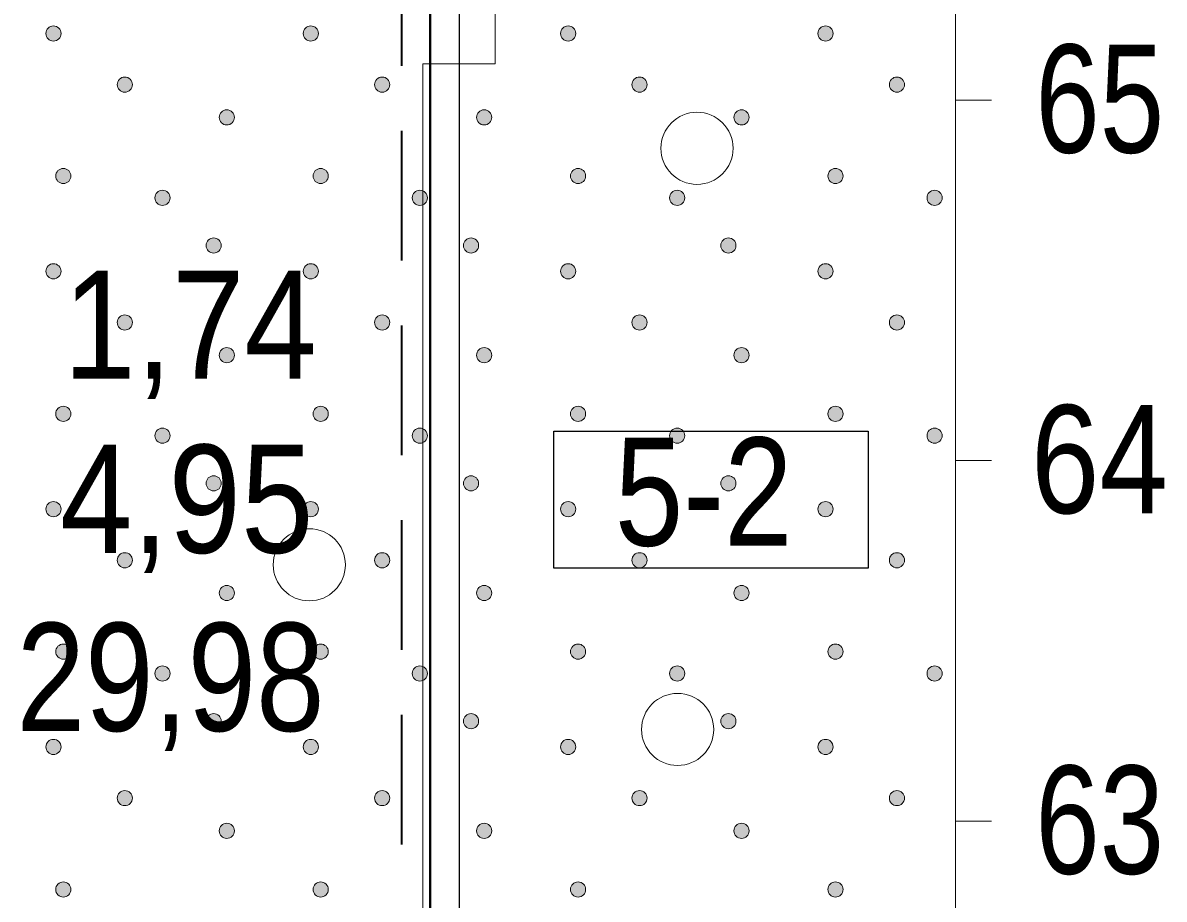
# Model space of a CAD drawing. Extents: x 640104 to 640970, y 6442278 to 6442689.
# Drawn here: x 640392.57 to 640424.2, y 6442565.83 to 6442590.14 of the extents above; entities that cross this region are included whole.
import ezdxf
from ezdxf.enums import TextEntityAlignment as Align

# ---------------------------------------------------------------- set-up
doc = ezdxf.new("R2010")
doc.units = 0
doc.header["$LTSCALE"] = 1.2
doc.linetypes.add('MEDIUM_DASHED', pattern=[4.5, 3, -1.5])
for name, color, linetype, lineweight in [('30', 7, 'Continuous', 13), ('31', 7, 'Continuous', 13), ('32', 7, 'Continuous', 25), ('33', 7, 'Continuous', 13), ('35', 7, 'Continuous', 35), ('44', 7, 'Continuous', 13), ('47', 7, 'Continuous', 13)]:
    doc.layers.add(name, color=color, linetype=linetype, lineweight=lineweight)

msp = doc.modelspace()

# ---------------------------------------------------------------- hatches: boundary and pattern name
at = {"layer": '44'}
for points in [[(640393.628, 6442589.846, 1), (640393.208, 6442589.846, 1)], [(640400.761, 6442589.846, 1), (640400.341, 6442589.846, 1)], [(640407.894, 6442589.846, 1), (640407.474, 6442589.846, 1)], [(640415.027, 6442589.846, 1), (640414.607, 6442589.846, 1)], [(640395.606, 6442588.427, 1), (640395.186, 6442588.427, 1)], [(640402.739, 6442588.427, 1), (640402.319, 6442588.427, 1)], [(640409.872, 6442588.427, 1), (640409.452, 6442588.427, 1)], [(640417.005, 6442588.427, 1), (640416.585, 6442588.427, 1)], [(640398.433, 6442587.519, 1), (640398.013, 6442587.519, 1)], [(640405.566, 6442587.519, 1), (640405.146, 6442587.519, 1)], [(640412.699, 6442587.519, 1), (640412.279, 6442587.519, 1)], [(640393.902, 6442585.893, 1), (640393.482, 6442585.893, 1)], [(640401.035, 6442585.893, 1), (640400.615, 6442585.893, 1)], [(640408.168, 6442585.893, 1), (640407.748, 6442585.893, 1)], [(640415.301, 6442585.893, 1), (640414.881, 6442585.893, 1)], [(640396.65, 6442585.287, 1), (640396.23, 6442585.287, 1)], [(640403.783, 6442585.287, 1), (640403.363, 6442585.287, 1)], [(640410.916, 6442585.287, 1), (640410.496, 6442585.287, 1)], [(640418.049, 6442585.287, 1), (640417.629, 6442585.287, 1)], [(640398.069, 6442583.965, 1), (640397.649, 6442583.965, 1)], [(640405.202, 6442583.965, 1), (640404.782, 6442583.965, 1)], [(640412.335, 6442583.965, 1), (640411.915, 6442583.965, 1)], [(640393.628, 6442583.25, 1), (640393.208, 6442583.25, 1)], [(640400.761, 6442583.25, 1), (640400.341, 6442583.25, 1)], [(640407.894, 6442583.25, 1), (640407.474, 6442583.25, 1)], [(640415.027, 6442583.25, 1), (640414.607, 6442583.25, 1)], [(640395.606, 6442581.831, 1), (640395.186, 6442581.831, 1)], [(640402.739, 6442581.831, 1), (640402.319, 6442581.831, 1)], [(640409.872, 6442581.831, 1), (640409.452, 6442581.831, 1)], [(640417.005, 6442581.831, 1), (640416.585, 6442581.831, 1)], [(640398.433, 6442580.923, 1), (640398.013, 6442580.923, 1)], [(640405.566, 6442580.923, 1), (640405.146, 6442580.923, 1)], [(640412.699, 6442580.923, 1), (640412.279, 6442580.923, 1)], [(640393.902, 6442579.297, 1), (640393.482, 6442579.297, 1)], [(640401.035, 6442579.297, 1), (640400.615, 6442579.297, 1)], [(640408.168, 6442579.297, 1), (640407.748, 6442579.297, 1)], [(640415.301, 6442579.297, 1), (640414.881, 6442579.297, 1)], [(640396.65, 6442578.691, 1), (640396.23, 6442578.691, 1)], [(640403.783, 6442578.691, 1), (640403.363, 6442578.691, 1)], [(640410.916, 6442578.691, 1), (640410.496, 6442578.691, 1)], [(640418.049, 6442578.691, 1), (640417.629, 6442578.691, 1)], [(640398.069, 6442577.369, 1), (640397.649, 6442577.369, 1)], [(640405.202, 6442577.369, 1), (640404.782, 6442577.369, 1)], [(640412.335, 6442577.369, 1), (640411.915, 6442577.369, 1)], [(640393.628, 6442576.654, 1), (640393.208, 6442576.654, 1)], [(640400.761, 6442576.654, 1), (640400.341, 6442576.654, 1)], [(640407.894, 6442576.654, 1), (640407.474, 6442576.654, 1)], [(640415.027, 6442576.654, 1), (640414.607, 6442576.654, 1)], [(640395.606, 6442575.235, 1), (640395.186, 6442575.235, 1)], [(640402.739, 6442575.235, 1), (640402.319, 6442575.235, 1)], [(640409.872, 6442575.235, 1), (640409.452, 6442575.235, 1)], [(640417.005, 6442575.235, 1), (640416.585, 6442575.235, 1)], [(640398.433, 6442574.327, 1), (640398.013, 6442574.327, 1)], [(640405.566, 6442574.327, 1), (640405.146, 6442574.327, 1)], [(640412.699, 6442574.327, 1), (640412.279, 6442574.327, 1)], [(640393.902, 6442572.701, 1), (640393.482, 6442572.701, 1)], [(640401.035, 6442572.701, 1), (640400.615, 6442572.701, 1)], [(640408.168, 6442572.701, 1), (640407.748, 6442572.701, 1)], [(640415.301, 6442572.701, 1), (640414.881, 6442572.701, 1)], [(640396.65, 6442572.095, 1), (640396.23, 6442572.095, 1)], [(640403.783, 6442572.095, 1), (640403.363, 6442572.095, 1)], [(640410.916, 6442572.095, 1), (640410.496, 6442572.095, 1)], [(640418.049, 6442572.095, 1), (640417.629, 6442572.095, 1)], [(640398.069, 6442570.773, 1), (640397.649, 6442570.773, 1)], [(640405.202, 6442570.773, 1), (640404.782, 6442570.773, 1)], [(640412.335, 6442570.773, 1), (640411.915, 6442570.773, 1)], [(640393.628, 6442570.058, 1), (640393.208, 6442570.058, 1)], [(640400.761, 6442570.058, 1), (640400.341, 6442570.058, 1)], [(640407.894, 6442570.058, 1), (640407.474, 6442570.058, 1)], [(640415.027, 6442570.058, 1), (640414.607, 6442570.058, 1)], [(640395.606, 6442568.639, 1), (640395.186, 6442568.639, 1)], [(640402.739, 6442568.639, 1), (640402.319, 6442568.639, 1)], [(640409.872, 6442568.639, 1), (640409.452, 6442568.639, 1)], [(640417.005, 6442568.639, 1), (640416.585, 6442568.639, 1)], [(640398.433, 6442567.731, 1), (640398.013, 6442567.731, 1)], [(640405.566, 6442567.731, 1), (640405.146, 6442567.731, 1)], [(640412.699, 6442567.731, 1), (640412.279, 6442567.731, 1)], [(640393.902, 6442566.105, 1), (640393.482, 6442566.105, 1)], [(640401.035, 6442566.105, 1), (640400.615, 6442566.105, 1)], [(640408.168, 6442566.105, 1), (640407.748, 6442566.105, 1)], [(640415.301, 6442566.105, 1), (640414.881, 6442566.105, 1)]]:
    msp.add_hatch(color=256, dxfattribs=at).paths.add_polyline_path(points)

# ---------------------------------------------------------------- linework, layer by layer
at = {"layer": '30'}
for p, q in [((640418.42, 6442488), (640418.42, 6442668)), ((640418.42, 6442588), (640419.42, 6442588)), ((640418.42, 6442578), (640419.42, 6442578)), ((640418.42, 6442568), (640419.42, 6442568))]:
    msp.add_line(p, q, dxfattribs=at)
at = {"layer": '32'}
msp.add_line((640404.66, 6442618.96), (640404.66, 6442514), dxfattribs=at)
at = {"layer": '33'}
for points in [[(640405.66, 6442589), (640405.66, 6442611), (640404.66, 6442611), (640404.66, 6442589)], [(640403.66, 6442589), (640403.66, 6442561), (640404.41, 6442561), (640404.66, 6442561), (640404.66, 6442589)]]:
    msp.add_lwpolyline(points, close=True, dxfattribs=at)
at = {"layer": '33', "lineweight": 25}
msp.add_lwpolyline([(640407.29, 6442578.82), (640416, 6442578.82), (640416, 6442575.02), (640407.29, 6442575.02)], close=True, dxfattribs=at)
at = {"layer": '35', "lineweight": 40}
msp.add_line((640403.86, 6442615.04), (640403.86, 6442514.72), dxfattribs=at)
at = {"layer": '35', "linetype": 'MEDIUM_DASHED'}
msp.add_line((640403.06, 6442614.15), (640403.06, 6442553.81), dxfattribs=at)
at = {"layer": '44'}
for centre in [(640393.418, 6442589.846), (640400.551, 6442589.846), (640407.684, 6442589.846), (640414.817, 6442589.846), (640395.396, 6442588.427), (640402.529, 6442588.427), (640409.662, 6442588.427), (640416.795, 6442588.427), (640398.223, 6442587.519), (640405.356, 6442587.519), (640412.489, 6442587.519), (640393.692, 6442585.893), (640400.825, 6442585.893), (640407.958, 6442585.893), (640415.091, 6442585.893), (640396.44, 6442585.287), (640403.573, 6442585.287), (640410.706, 6442585.287), (640417.839, 6442585.287), (640397.859, 6442583.965), (640404.992, 6442583.965), (640412.125, 6442583.965), (640393.418, 6442583.25), (640400.551, 6442583.25), (640407.684, 6442583.25), (640414.817, 6442583.25), (640395.396, 6442581.831), (640402.529, 6442581.831), (640409.662, 6442581.831), (640416.795, 6442581.831), (640398.223, 6442580.923), (640405.356, 6442580.923), (640412.489, 6442580.923), (640393.692, 6442579.297), (640400.825, 6442579.297), (640407.958, 6442579.297), (640415.091, 6442579.297), (640396.44, 6442578.691), (640403.573, 6442578.691), (640410.706, 6442578.691), (640417.839, 6442578.691), (640397.859, 6442577.369), (640404.992, 6442577.369), (640412.125, 6442577.369), (640393.418, 6442576.654), (640400.551, 6442576.654), (640407.684, 6442576.654), (640414.817, 6442576.654), (640395.396, 6442575.235), (640402.529, 6442575.235), (640409.662, 6442575.235), (640416.795, 6442575.235), (640398.223, 6442574.327), (640405.356, 6442574.327), (640412.489, 6442574.327), (640393.692, 6442572.701), (640400.825, 6442572.701), (640407.958, 6442572.701), (640415.091, 6442572.701), (640396.44, 6442572.095), (640403.573, 6442572.095), (640410.706, 6442572.095), (640417.839, 6442572.095), (640397.859, 6442570.773), (640404.992, 6442570.773), (640412.125, 6442570.773), (640393.418, 6442570.058), (640400.551, 6442570.058), (640407.684, 6442570.058), (640414.817, 6442570.058), (640395.396, 6442568.639), (640402.529, 6442568.639), (640409.662, 6442568.639), (640416.795, 6442568.639), (640398.223, 6442567.731), (640405.356, 6442567.731), (640412.489, 6442567.731), (640393.692, 6442566.105), (640400.825, 6442566.105), (640407.958, 6442566.105), (640415.091, 6442566.105)]:
    msp.add_circle(centre, 0.21, dxfattribs=at)
at = {"layer": '47'}
for centre in [(640411.254, 6442586.661), (640400.509, 6442575.11), (640410.717, 6442570.543)]:
    msp.add_circle(centre, 1, dxfattribs=at)

# ---------------------------------------------------------------- texts
at = {"layer": '31'}
for s, width, p in [('65', 0.8, (640422.415, 6442586.54)), ('64', 0.85, (640422.405, 6442576.54)), ('63', 0.8, (640422.415, 6442566.54))]:
    msp.add_text(s, height=3, dxfattribs=dict(at, width=width)).set_placement(p, align=Align.CENTER)
at = {"layer": '33'}
for s, width, p in [('1,74', 0.9, (640397.205, 6442580.27)), ('4,95', 0.9, (640397.11, 6442575.44)), ('5-2', 0.85, (640411.44, 6442575.64)), ('29,98', 0.85, (640396.665, 6442570.5))]:
    msp.add_text(s, height=3, dxfattribs=dict(at, width=width)).set_placement(p, align=Align.CENTER)

doc.saveas('drawing.dxf')
